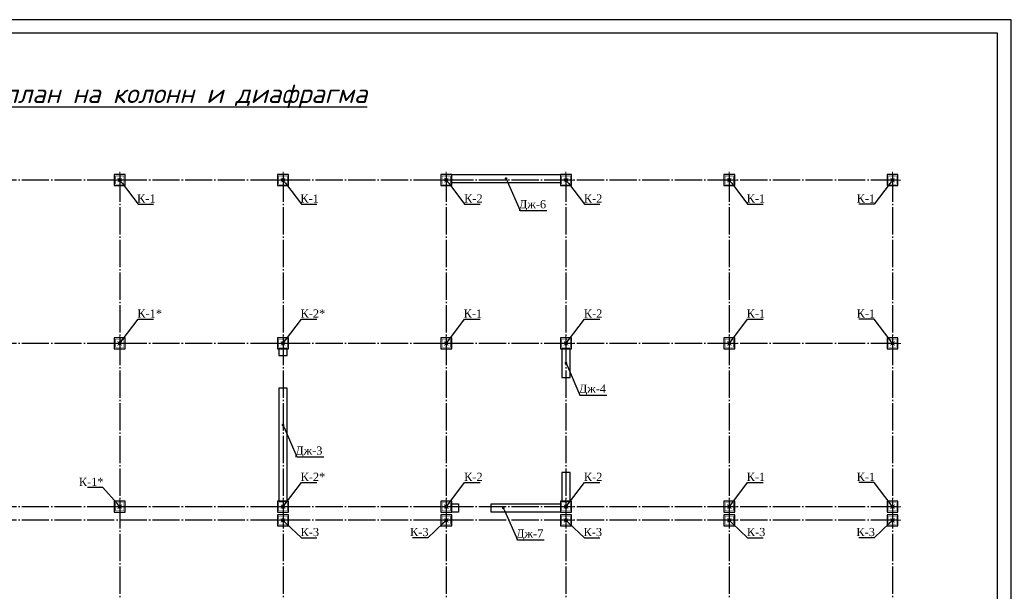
# Model space of a CAD drawing. Header units: millimetres. Extents: x -33345 to 4712671, y -3392 to 121473.
# Tile 994 of 1056: x 3902191 to 3938375, y 65501 to 86501. Entities that reach past the tile are written whole.
import ezdxf
from ezdxf import colors
from ezdxf.entities.mleader import LeaderData, LeaderLine
from ezdxf.math import Vec2, Vec3

# ---------------------------------------------------------------- set-up
doc = ezdxf.new("R2010")
doc.units = ezdxf.units.MM
doc.linetypes.add('CENTER2', pattern=[28.575, 19.05, -3.175, 3.175, -3.175])
doc.linetypes.add('ГОСТ 2.303 5', pattern=[24, 20, -1.5, 1, -1.5])
for name, color, linetype, lineweight in [('.', 7, 'Continuous', 15), ('0.25', 7, 'Continuous', 25), ('A _Devor rtt', 176, 'Continuous', 30)]:
    doc.layers.add(name, color=color, linetype=linetype, lineweight=lineweight)
doc.layers.add('00-Axes', color=1, linetype='CENTER2')
doc.styles.add('style2', font='times.ttf', dxfattribs={"height": 3})
doc.styles.add('Times New Roman', font='times.ttf')
doc.styles.add('X-U-RW-01$0$StyleROMANS', font='GOTHIC.TTF')
doc.styles.add('Констр', font='isocpeui.ttf')

# ---------------------------------------------------------------- blocks, each defined once
blk = doc.blocks.new('*U282')
at = {"layer": '0.25', "color": 5, "linetype": 'Continuous', "lineweight": 25, "ltscale": 100}
blk.add_lwpolyline([(-72619, 0), (0, 0), (0, 42000), (-72619, 42000), (-72619, 0)], dxfattribs=at)
at = {"layer": '0.25', "color": 7, "linetype": 'Continuous', "lineweight": 30, "ltscale": 100}
blk.add_lwpolyline([(-70619, 500), (-500, 500), (-500, 41500), (-70619, 41500), (-70619, 500)], dxfattribs=at)
blk = doc.blocks.new('column')
at = {"lineweight": 0}
for points in [[(-68, 56, -1), (-68, 86, -1)], [(68, 56, 1), (68, 86, 1)], [(-68, -56, 1), (-68, -86, 1)], [(68, -56, -1), (68, -86, -1)]]:
    blk.add_hatch(color=0, dxfattribs=at).paths.add_polyline_path(points)
at = {"color": 0, "lineweight": 0}
for p, q in [((0, 300), (0, -300)), ((300, 0), (-300, 0))]:
    blk.add_line(p, q, dxfattribs=at)
at = {"lineweight": 30}
blk.add_lwpolyline([(-200, 200), (200, 200), (200, -200), (-200, -200)], close=True, dxfattribs=at)
at = {"color": 0, "lineweight": 0, "const_width": 15}
blk.add_lwpolyline([(150, -150), (150, 150), (-150, 150), (-150, -150)], close=True, dxfattribs=at)
blk = doc.blocks.new('_Dot')
at = {"color": 0, "linetype": 'ByBlock', "lineweight": -2}
blk.add_line((-0.5, 0), (-1, 0), dxfattribs=at)
at = {"color": 0, "linetype": 'ByBlock', "const_width": 0.5}
blk.add_lwpolyline([(-0.25, 0, 1), (0.25, 0, 1)], format="xyb", close=True, dxfattribs=at)

msp = doc.modelspace()

# ---------------------------------------------------------------- linework, layer by layer
at = {"layer": '00-Axes', "color": 251, "linetype": 'ГОСТ 2.303 5', "ltscale": 50, "true_color": 0x636466, "elevation": -0.004}
for points in [[(3905867.346, 80810.219), (3905867.346, 57738.613)], [(3911867.346, 80810.219), (3911867.346, 57738.613)], [(3917867.346, 80810.219), (3917867.346, 57738.613)], [(3922267.346, 80810.219), (3922267.346, 57738.613)], [(3928267.346, 80810.219), (3928267.346, 57738.613)], [(3934267.346, 80810.219), (3934267.346, 57738.613)], [(3934467.346, 80610.219), (3869867.346, 80610.219)], [(3934467.346, 74610.219), (3869867.346, 74610.219)], [(3934467.346, 68610.219), (3869867.346, 68610.219)], [(3934467.346, 68110.219), (3870367.92, 68110.219), (3870258.165, 67998.298), (3869867.346, 67998.298)]]:
    msp.add_lwpolyline(points, dxfattribs=at)
at = {"layer": 'A _Devor rtt', "color": 244, "lineweight": 30, "ltscale": 10, "true_color": 0x991b1e, "elevation": -0.004}
for points in [[(3918067.346, 80810.219), (3922067.346, 80810.219), (3922067.346, 80510.219), (3918067.346, 80510.219)], [(3922417.346, 73360.219), (3922417.346, 74410.219), (3922117.346, 74410.219), (3922117.346, 73360.219)], [(3922117.346, 69860.219), (3922117.346, 68810.219), (3922417.346, 68810.219), (3922417.346, 69860.219)], [(3918317.346, 68410.219), (3918067.346, 68410.219), (3918067.346, 68710.219), (3918317.346, 68710.219)], [(3919517.346, 68710.219), (3922067.346, 68710.219), (3922067.346, 68410.219), (3919517.346, 68410.219)]]:
    msp.add_lwpolyline(points, close=True, dxfattribs=at)
for points in [[(3912017.346, 74160.219), (3912017.346, 74410.219), (3911717.346, 74410.219), (3911717.346, 74160.219), (3912017.346, 74160.219)], [(3911717.346, 72960.219), (3911717.346, 68810.219), (3912017.346, 68810.219), (3912017.346, 72960.219), (3911717.346, 72960.219)]]:
    msp.add_lwpolyline(points, dxfattribs=at)

# ---------------------------------------------------------------- block references
at = {"xscale": -1, "rotation": 270}
for p in [(3905867.346, 80610.219, -0.004), (3911867.346, 80610.219, -0.004), (3917867.346, 80610.219, -0.004), (3922267.346, 80610.219, -0.004), (3928267.346, 80610.219, -0.004), (3934267.346, 80610.219, -0.004), (3905867.346, 74610.219, -0.004), (3911867.346, 74610.219, -0.004), (3917867.346, 74610.219, -0.004), (3922267.346, 74610.219, -0.004), (3928267.346, 74610.219, -0.004), (3934267.346, 74610.219, -0.004), (3905867.346, 68610.219, -0.004), (3911867.346, 68610.219, -0.004), (3917867.346, 68610.219, -0.004), (3922267.346, 68610.219, -0.004), (3928267.346, 68610.219, -0.004), (3934267.346, 68610.219, -0.004), (3911867.346, 68110.219, -0.004), (3917867.346, 68110.219, -0.004), (3922267.346, 68110.219, -0.004), (3928267.346, 68110.219, -0.004), (3934267.346, 68110.219, -0.004)]:
    msp.add_blockref('column', p, dxfattribs=at)
at = {"layer": '0.25', "ltscale": 100, "transparency": 33554687}
msp.add_blockref('*U282', (3938625.317, 44501.326), dxfattribs=at)

# ---------------------------------------------------------------- texts
at = {"layer": '.', "char_height": 300, "attachment_point": 1, "style": 'X-U-RW-01$0$StyleROMANS'}
for s, insert, width in [('\\pi1269.0585;{\\LАрматурная сетка СГ-1\\P\\pi288.19514;}(разработана на 1 пог.м. длины)', (3758878.772, 71756.199, -2718483), 7399.29987), ('\\pi1358.97214;{\\LАрматурная сетка СГ-2\\P\\pi418.08158;}(разработана на 1 пог.м. длины)', (3775335.782, 71495.041, -2718483), 7659.07275)]:
    msp.add_mtext(s, dxfattribs=dict(at, insert=insert, width=width))
at = {"ltscale": 20, "insert": (3903623.191, 83694.615, -1359241.5), "char_height": 700, "width": 27516.15851, "attachment_point": 5, "style": 'Констр'}
msp.add_mtext('{\\L\\C0;Схема \\C7;расположения \\C0;план на колонн и диафрагма  }', dxfattribs=at)

# ---------------------------------------------------------------- leaders
at = {"color": 244, "true_color": 0x991b1e}
ml = msp.add_multileader_mtext('Standard', dxfattribs=at)
ml.set_content('{\\C244;\\c1973145;Дж-6}', color=6, style='style2')
ml.set_leader_properties()
ml.set_arrow_properties(name='DOT')
ml.build(insert=Vec2(0, 0))
ml.multileader.update_dxf_attribs({"text_left_attachment_type": 6, "text_right_attachment_type": 6, "dogleg_length": 0.36, "arrow_head_size": 100})
ctx = ml.context
ctx.base_point, ctx.char_height, ctx.arrow_head_size, ctx.plane_origin = Vec3(3920580.208, 79488.087, -0.004), 300, 100, Vec3(3927881.95, 76628.674, -0.004)
ctx.left_attachment, ctx.right_attachment, ctx.text_align_type = 6, 6, 2
notes = []
notes.append((ctx, [(0, (1, 1, 0), (3920579.848, 79488.087, -0.004), (1, 0), 0.36, [(1, [(3920067.346, 80660.219, -0.004)], 0, [])])]))
ctx.mtext.insert, ctx.mtext.width, ctx.mtext.alignment, ctx.mtext.flow_direction = Vec3(3921536.714, 79872.441, -0.004), 1415.40904, 3, 5
ml = msp.add_multileader_mtext('Standard')
ml.set_content('\\pxt11;К-1', color=256, style='Times New Roman')
ml.set_leader_properties()
ml.set_arrow_properties(name='DOT')
ml.build(insert=Vec2(0, 0))
ml.multileader.update_dxf_attribs({"has_dogleg": 0, "text_left_attachment_type": 6, "text_right_attachment_type": 6, "dogleg_length": 0.36, "arrow_head_size": 150})
ctx = ml.context
ctx.base_point, ctx.char_height, ctx.arrow_head_size, ctx.plane_origin = Vec3(3906542.099, 79723.54, -0.004), 300, 150, Vec3(3902932.326, 84219.634, -0.004)
ctx.left_attachment, ctx.right_attachment, ctx.text_align_type = 6, 6, 1
notes.append((ctx, [(0, (1, 1, 0), (3906541.739, 79723.54, -0.004), (1, 0), 0.36, [(1, [(3905867.346, 80610.219, -0.004)], 0, [])])]))
ctx.mtext.insert, ctx.mtext.width, ctx.mtext.alignment, ctx.mtext.flow_direction = Vec3(3906845.289, 80083.54, -0.004), 558.68226, 2, 5
ml = msp.add_multileader_mtext('Standard')
ml.set_content('\\pxt11;К-1', color=256, style='Times New Roman')
ml.set_leader_properties()
ml.set_arrow_properties(name='DOT')
ml.build(insert=Vec2(0, 0))
ml.multileader.update_dxf_attribs({"has_dogleg": 0, "text_left_attachment_type": 6, "text_right_attachment_type": 6, "dogleg_length": 0.36, "arrow_head_size": 150})
ctx = ml.context
ctx.base_point, ctx.char_height, ctx.arrow_head_size, ctx.plane_origin = Vec3(3912542.099, 79723.54, -0.004), 300, 150, Vec3(3908932.326, 84219.634, -0.004)
ctx.left_attachment, ctx.right_attachment, ctx.text_align_type = 6, 6, 1
notes.append((ctx, [(0, (1, 1, 0), (3912541.739, 79723.54, -0.004), (1, 0), 0.36, [(1, [(3911867.346, 80610.219, -0.004)], 0, [])])]))
ctx.mtext.insert, ctx.mtext.width, ctx.mtext.alignment, ctx.mtext.flow_direction = Vec3(3912845.289, 80083.54, -0.004), 558.68226, 2, 5
ml = msp.add_multileader_mtext('Standard')
ml.set_content('\\pxt11;К-2', color=256, style='Times New Roman')
ml.set_leader_properties()
ml.set_arrow_properties(name='DOT')
ml.build(insert=Vec2(0, 0))
ml.multileader.update_dxf_attribs({"has_dogleg": 0, "text_left_attachment_type": 6, "text_right_attachment_type": 6, "dogleg_length": 0.36, "arrow_head_size": 150})
ctx = ml.context
ctx.base_point, ctx.char_height, ctx.arrow_head_size, ctx.plane_origin = Vec3(3918542.099, 79723.54, -0.004), 300, 150, Vec3(3914932.326, 84219.634, -0.004)
ctx.left_attachment, ctx.right_attachment, ctx.text_align_type = 6, 6, 1
notes.append((ctx, [(0, (1, 1, 0), (3918541.739, 79723.54, -0.004), (1, 0), 0.36, [(1, [(3917867.346, 80610.219, -0.004)], 0, [])])]))
ctx.mtext.insert, ctx.mtext.width, ctx.mtext.alignment, ctx.mtext.flow_direction = Vec3(3918863.133, 80083.54, -0.004), 558.68226, 2, 5
ml = msp.add_multileader_mtext('Standard')
ml.set_content('\\pxt11;К-2', color=256, style='Times New Roman')
ml.set_leader_properties()
ml.set_arrow_properties(name='DOT')
ml.build(insert=Vec2(0, 0))
ml.multileader.update_dxf_attribs({"has_dogleg": 0, "text_left_attachment_type": 6, "text_right_attachment_type": 6, "dogleg_length": 0.36, "arrow_head_size": 150})
ctx = ml.context
ctx.base_point, ctx.char_height, ctx.arrow_head_size, ctx.plane_origin = Vec3(3922942.099, 79723.54, -0.004), 300, 150, Vec3(3919332.326, 84219.634, -0.004)
ctx.left_attachment, ctx.right_attachment, ctx.text_align_type = 6, 6, 1
notes.append((ctx, [(0, (1, 1, 0), (3922941.739, 79723.54, -0.004), (1, 0), 0.36, [(1, [(3922267.346, 80610.219, -0.004)], 0, [])])]))
ctx.mtext.insert, ctx.mtext.width, ctx.mtext.alignment, ctx.mtext.flow_direction = Vec3(3923263.133, 80083.54, -0.004), 558.68226, 2, 5
ml = msp.add_multileader_mtext('Standard')
ml.set_content('\\pxt11;К-1', color=256, style='Times New Roman')
ml.set_leader_properties()
ml.set_arrow_properties(name='DOT')
ml.build(insert=Vec2(0, 0))
ml.multileader.update_dxf_attribs({"has_dogleg": 0, "text_left_attachment_type": 6, "text_right_attachment_type": 6, "dogleg_length": 0.36, "arrow_head_size": 150})
ctx = ml.context
ctx.base_point, ctx.char_height, ctx.arrow_head_size, ctx.plane_origin = Vec3(3928942.099, 79723.54, -0.004), 300, 150, Vec3(3925332.326, 84219.634, -0.004)
ctx.left_attachment, ctx.right_attachment, ctx.text_align_type = 6, 6, 1
notes.append((ctx, [(0, (1, 1, 0), (3928941.739, 79723.54, -0.004), (1, 0), 0.36, [(1, [(3928267.346, 80610.219, -0.004)], 0, [])])]))
ctx.mtext.insert, ctx.mtext.width, ctx.mtext.alignment, ctx.mtext.flow_direction = Vec3(3929245.289, 80083.54, -0.004), 558.68226, 2, 5
ml = msp.add_multileader_mtext('Standard')
ml.set_content('\\pxt11;К-1', color=256, style='Times New Roman')
ml.set_leader_properties()
ml.set_arrow_properties(name='DOT')
ml.build(insert=Vec2(0, 0))
ml.multileader.update_dxf_attribs({"has_dogleg": 0, "text_left_attachment_type": 6, "text_right_attachment_type": 6, "dogleg_length": 0.36, "arrow_head_size": 150})
ctx = ml.context
ctx.base_point, ctx.char_height, ctx.arrow_head_size, ctx.plane_origin = Vec3(3932986.214, 79723.54, -0.004), 300, 150, Vec3(3937202.367, 84219.634, -0.004)
ctx.left_attachment, ctx.right_attachment, ctx.text_align_type = 6, 6, 1
notes.append((ctx, [(0, (1, 1, 0), (3933592.954, 79723.54, -0.004), (-1, 0), 0.36, [(1, [(3934267.346, 80610.219, -0.004)], 0, [])])]))
ctx.mtext.insert, ctx.mtext.width, ctx.mtext.alignment, ctx.mtext.flow_direction = Vec3(3933289.404, 80083.54, -0.004), 558.68226, 2, 5
ml = msp.add_multileader_mtext('Standard')
ml.set_content('\\pxt11;К-1*', color=256, style='Times New Roman')
ml.set_leader_properties()
ml.set_arrow_properties(name='DOT')
ml.build(insert=Vec2(0, 0))
ml.multileader.update_dxf_attribs({"has_dogleg": 0, "text_left_attachment_type": 6, "text_right_attachment_type": 6, "dogleg_length": 0.36, "arrow_head_size": 150})
ctx = ml.context
ctx.base_point, ctx.char_height, ctx.arrow_head_size, ctx.plane_origin = Vec3(3906542.099, 75496.898, -0.004), 300, 150, Vec3(3902932.326, 71000.804, -0.004)
ctx.left_attachment, ctx.right_attachment, ctx.text_align_type = 6, 6, 1
notes.append((ctx, [(0, (1, 1, 0), (3906541.739, 75496.898, -0.004), (1, 0), 0.36, [(1, [(3905867.346, 74610.219, -0.004)], 0, [])])]))
ctx.mtext.insert, ctx.mtext.width, ctx.mtext.alignment, ctx.mtext.flow_direction = Vec3(3906967.495, 75856.898, -0.004), 558.68226, 2, 5
ml = msp.add_multileader_mtext('Standard')
ml.set_content('\\pxt11;К-2*', color=256, style='Times New Roman')
ml.set_leader_properties()
ml.set_arrow_properties(name='DOT')
ml.build(insert=Vec2(0, 0))
ml.multileader.update_dxf_attribs({"has_dogleg": 0, "text_left_attachment_type": 6, "text_right_attachment_type": 6, "dogleg_length": 0.36, "arrow_head_size": 150})
ctx = ml.context
ctx.base_point, ctx.char_height, ctx.arrow_head_size, ctx.plane_origin = Vec3(3912542.099, 75496.898, -0.004), 300, 150, Vec3(3908932.326, 71000.804, -0.004)
ctx.left_attachment, ctx.right_attachment, ctx.text_align_type = 6, 6, 1
notes.append((ctx, [(0, (1, 1, 0), (3912541.739, 75496.898, -0.004), (1, 0), 0.36, [(1, [(3911867.346, 74610.219, -0.004)], 0, [])])]))
ctx.mtext.insert, ctx.mtext.width, ctx.mtext.alignment, ctx.mtext.flow_direction = Vec3(3912967.495, 75856.898, -0.004), 558.68226, 2, 5
ml = msp.add_multileader_mtext('Standard')
ml.set_content('\\pxt11;К-1', color=256, style='Times New Roman')
ml.set_leader_properties()
ml.set_arrow_properties(name='DOT')
ml.build(insert=Vec2(0, 0))
ml.multileader.update_dxf_attribs({"has_dogleg": 0, "text_left_attachment_type": 6, "text_right_attachment_type": 6, "dogleg_length": 0.36, "arrow_head_size": 150})
ctx = ml.context
ctx.base_point, ctx.char_height, ctx.arrow_head_size, ctx.plane_origin = Vec3(3918542.099, 75496.898, -0.004), 300, 150, Vec3(3914932.326, 71000.804, -0.004)
ctx.left_attachment, ctx.right_attachment, ctx.text_align_type = 6, 6, 1
notes.append((ctx, [(0, (1, 1, 0), (3918541.739, 75496.898, -0.004), (1, 0), 0.36, [(1, [(3917867.346, 74610.219, -0.004)], 0, [])])]))
ctx.mtext.insert, ctx.mtext.width, ctx.mtext.alignment, ctx.mtext.flow_direction = Vec3(3918845.289, 75856.898, -0.004), 558.68226, 2, 5
ml = msp.add_multileader_mtext('Standard')
ml.set_content('\\pxt11;К-2', color=256, style='Times New Roman')
ml.set_leader_properties()
ml.set_arrow_properties(name='DOT')
ml.build(insert=Vec2(0, 0))
ml.multileader.update_dxf_attribs({"has_dogleg": 0, "text_left_attachment_type": 6, "text_right_attachment_type": 6, "dogleg_length": 0.36, "arrow_head_size": 150})
ctx = ml.context
ctx.base_point, ctx.char_height, ctx.arrow_head_size, ctx.plane_origin = Vec3(3922942.099, 75496.898, -0.004), 300, 150, Vec3(3919332.326, 71000.804, -0.004)
ctx.left_attachment, ctx.right_attachment, ctx.text_align_type = 6, 6, 1
notes.append((ctx, [(0, (1, 1, 0), (3922941.739, 75496.898, -0.004), (1, 0), 0.36, [(1, [(3922267.346, 74610.219, -0.004)], 0, [])])]))
ctx.mtext.insert, ctx.mtext.width, ctx.mtext.alignment, ctx.mtext.flow_direction = Vec3(3923263.133, 75856.898, -0.004), 558.68226, 2, 5
ml = msp.add_multileader_mtext('Standard')
ml.set_content('\\pxt11;К-1', color=256, style='Times New Roman')
ml.set_leader_properties()
ml.set_arrow_properties(name='DOT')
ml.build(insert=Vec2(0, 0))
ml.multileader.update_dxf_attribs({"has_dogleg": 0, "text_left_attachment_type": 6, "text_right_attachment_type": 6, "dogleg_length": 0.36, "arrow_head_size": 150})
ctx = ml.context
ctx.base_point, ctx.char_height, ctx.arrow_head_size, ctx.plane_origin = Vec3(3928942.099, 75496.898, -0.004), 300, 150, Vec3(3925332.326, 71000.804, -0.004)
ctx.left_attachment, ctx.right_attachment, ctx.text_align_type = 6, 6, 1
notes.append((ctx, [(0, (1, 1, 0), (3928941.739, 75496.898, -0.004), (1, 0), 0.36, [(1, [(3928267.346, 74610.219, -0.004)], 0, [])])]))
ctx.mtext.insert, ctx.mtext.width, ctx.mtext.alignment, ctx.mtext.flow_direction = Vec3(3929245.289, 75856.898, -0.004), 558.68226, 2, 5
ml = msp.add_multileader_mtext('Standard')
ml.set_content('\\pxt11;К-1', color=256, style='Times New Roman')
ml.set_leader_properties()
ml.set_arrow_properties(name='DOT')
ml.build(insert=Vec2(0, 0))
ml.multileader.update_dxf_attribs({"has_dogleg": 0, "text_left_attachment_type": 6, "text_right_attachment_type": 6, "dogleg_length": 0.36, "arrow_head_size": 150})
ctx = ml.context
ctx.base_point, ctx.char_height, ctx.arrow_head_size, ctx.plane_origin = Vec3(3932986.214, 75496.898, -0.004), 300, 150, Vec3(3937202.367, 71000.804, -0.004)
ctx.left_attachment, ctx.right_attachment, ctx.text_align_type = 6, 6, 1
notes.append((ctx, [(0, (1, 1, 0), (3933592.954, 75496.898, -0.004), (-1, 0), 0.36, [(1, [(3934267.346, 74610.219, -0.004)], 0, [])])]))
ctx.mtext.insert, ctx.mtext.width, ctx.mtext.alignment, ctx.mtext.flow_direction = Vec3(3933289.404, 75856.898, -0.004), 558.68226, 2, 5
ml = msp.add_multileader_mtext('Standard', dxfattribs=at)
ml.set_content('{\\C244;\\c1973145;Дж-4}', color=6, style='style2')
ml.set_leader_properties()
ml.set_arrow_properties(name='DOT')
ml.build(insert=Vec2(0, 0))
ml.multileader.update_dxf_attribs({"text_left_attachment_type": 6, "text_right_attachment_type": 6, "dogleg_length": 0.36, "arrow_head_size": 100})
ctx = ml.context
ctx.base_point, ctx.char_height, ctx.arrow_head_size, ctx.plane_origin = Vec3(3922780.208, 72713.087, -0.004), 300, 100, Vec3(3930081.95, 69853.674, -0.004)
ctx.left_attachment, ctx.right_attachment, ctx.text_align_type = 6, 6, 2
notes.append((ctx, [(0, (1, 1, 0), (3922779.848, 72713.087, -0.004), (1, 0), 0.36, [(1, [(3922267.346, 73885.219, -0.004)], 0, [])])]))
ctx.mtext.insert, ctx.mtext.width, ctx.mtext.alignment, ctx.mtext.flow_direction = Vec3(3923738.445, 73097.441, -0.004), 1415.40904, 3, 5
ml = msp.add_multileader_mtext('Standard', dxfattribs=at)
ml.set_content('{\\C244;\\c1973145;Дж-3}', color=6, style='style2')
ml.set_leader_properties()
ml.set_arrow_properties(name='DOT')
ml.build(insert=Vec2(0, 0))
ml.multileader.update_dxf_attribs({"text_left_attachment_type": 6, "text_right_attachment_type": 6, "dogleg_length": 0.36, "arrow_head_size": 100})
ctx = ml.context
ctx.base_point, ctx.char_height, ctx.arrow_head_size, ctx.plane_origin = Vec3(3912380.208, 70438.087, -0.004), 300, 100, Vec3(3919681.95, 67578.674, -0.004)
ctx.left_attachment, ctx.right_attachment, ctx.text_align_type = 6, 6, 2
notes.append((ctx, [(0, (1, 1, 0), (3912379.848, 70438.087, -0.004), (1, 0), 0.36, [(1, [(3911867.346, 71610.219, -0.004)], 0, [])])]))
ctx.mtext.insert, ctx.mtext.width, ctx.mtext.alignment, ctx.mtext.flow_direction = Vec3(3913317.032, 70822.441, -0.004), 1415.40904, 3, 5
ml = msp.add_multileader_mtext('Standard')
ml.set_content('\\pxt11;К-2*', color=256, style='Times New Roman')
ml.set_leader_properties()
ml.set_arrow_properties(name='DOT')
ml.build(insert=Vec2(0, 0))
ml.multileader.update_dxf_attribs({"has_dogleg": 0, "text_left_attachment_type": 6, "text_right_attachment_type": 6, "dogleg_length": 0.36, "arrow_head_size": 150})
ctx = ml.context
ctx.base_point, ctx.char_height, ctx.arrow_head_size, ctx.plane_origin = Vec3(3912542.099, 69496.898, -0.004), 300, 150, Vec3(3908932.326, 65000.804, -0.004)
ctx.left_attachment, ctx.right_attachment, ctx.text_align_type = 6, 6, 1
notes.append((ctx, [(0, (1, 1, 0), (3912541.739, 69496.898, -0.004), (1, 0), 0.36, [(1, [(3911867.346, 68610.219, -0.004)], 0, [])])]))
ctx.mtext.insert, ctx.mtext.width, ctx.mtext.alignment, ctx.mtext.flow_direction = Vec3(3912967.495, 69856.898, -0.004), 558.68226, 2, 5
ml = msp.add_multileader_mtext('Standard')
ml.set_content('\\pxt11;К-2', color=256, style='Times New Roman')
ml.set_leader_properties()
ml.set_arrow_properties(name='DOT')
ml.build(insert=Vec2(0, 0))
ml.multileader.update_dxf_attribs({"has_dogleg": 0, "text_left_attachment_type": 6, "text_right_attachment_type": 6, "dogleg_length": 0.36, "arrow_head_size": 150})
ctx = ml.context
ctx.base_point, ctx.char_height, ctx.arrow_head_size, ctx.plane_origin = Vec3(3918542.099, 69496.898, -0.004), 300, 150, Vec3(3914932.326, 65000.804, -0.004)
ctx.left_attachment, ctx.right_attachment, ctx.text_align_type = 6, 6, 1
notes.append((ctx, [(0, (1, 1, 0), (3918541.739, 69496.898, -0.004), (1, 0), 0.36, [(1, [(3917867.346, 68610.219, -0.004)], 0, [])])]))
ctx.mtext.insert, ctx.mtext.width, ctx.mtext.alignment, ctx.mtext.flow_direction = Vec3(3918863.133, 69856.898, -0.004), 558.68226, 2, 5
ml = msp.add_multileader_mtext('Standard')
ml.set_content('\\pxt11;К-2', color=256, style='Times New Roman')
ml.set_leader_properties()
ml.set_arrow_properties(name='DOT')
ml.build(insert=Vec2(0, 0))
ml.multileader.update_dxf_attribs({"has_dogleg": 0, "text_left_attachment_type": 6, "text_right_attachment_type": 6, "dogleg_length": 0.36, "arrow_head_size": 150})
ctx = ml.context
ctx.base_point, ctx.char_height, ctx.arrow_head_size, ctx.plane_origin = Vec3(3922942.099, 69496.898, -0.004), 300, 150, Vec3(3919332.326, 65000.804, -0.004)
ctx.left_attachment, ctx.right_attachment, ctx.text_align_type = 6, 6, 1
notes.append((ctx, [(0, (1, 1, 0), (3922941.739, 69496.898, -0.004), (1, 0), 0.36, [(1, [(3922267.346, 68610.219, -0.004)], 0, [])])]))
ctx.mtext.insert, ctx.mtext.width, ctx.mtext.alignment, ctx.mtext.flow_direction = Vec3(3923263.133, 69856.898, -0.004), 558.68226, 2, 5
ml = msp.add_multileader_mtext('Standard')
ml.set_content('\\pxt11;К-1', color=256, style='Times New Roman')
ml.set_leader_properties()
ml.set_arrow_properties(name='DOT')
ml.build(insert=Vec2(0, 0))
ml.multileader.update_dxf_attribs({"has_dogleg": 0, "text_left_attachment_type": 6, "text_right_attachment_type": 6, "dogleg_length": 0.36, "arrow_head_size": 150})
ctx = ml.context
ctx.base_point, ctx.char_height, ctx.arrow_head_size, ctx.plane_origin = Vec3(3928942.099, 69496.898, -0.004), 300, 150, Vec3(3925332.326, 65000.804, -0.004)
ctx.left_attachment, ctx.right_attachment, ctx.text_align_type = 6, 6, 1
notes.append((ctx, [(0, (1, 1, 0), (3928941.739, 69496.898, -0.004), (1, 0), 0.36, [(1, [(3928267.346, 68610.219, -0.004)], 0, [])])]))
ctx.mtext.insert, ctx.mtext.width, ctx.mtext.alignment, ctx.mtext.flow_direction = Vec3(3929245.289, 69856.898, -0.004), 558.68226, 2, 5
ml = msp.add_multileader_mtext('Standard')
ml.set_content('\\pxt11;К-1', color=256, style='Times New Roman')
ml.set_leader_properties()
ml.set_arrow_properties(name='DOT')
ml.build(insert=Vec2(0, 0))
ml.multileader.update_dxf_attribs({"has_dogleg": 0, "text_left_attachment_type": 6, "text_right_attachment_type": 6, "dogleg_length": 0.36, "arrow_head_size": 150})
ctx = ml.context
ctx.base_point, ctx.char_height, ctx.arrow_head_size, ctx.plane_origin = Vec3(3932986.214, 69496.898, -0.004), 300, 150, Vec3(3937202.367, 65000.804, -0.004)
ctx.left_attachment, ctx.right_attachment, ctx.text_align_type = 6, 6, 1
notes.append((ctx, [(0, (1, 1, 0), (3933592.954, 69496.898, -0.004), (-1, 0), 0.36, [(1, [(3934267.346, 68610.219, -0.004)], 0, [])])]))
ctx.mtext.insert, ctx.mtext.width, ctx.mtext.alignment, ctx.mtext.flow_direction = Vec3(3933289.404, 69856.898, -0.004), 558.68226, 2, 5
ml = msp.add_multileader_mtext('Standard')
ml.set_content('\\pxt11;К-1*', color=256, style='Times New Roman')
ml.set_leader_properties()
ml.set_arrow_properties(name='DOT')
ml.build(insert=Vec2(0, 0))
ml.multileader.update_dxf_attribs({"has_dogleg": 0, "text_left_attachment_type": 6, "text_right_attachment_type": 6, "dogleg_length": 0.36, "arrow_head_size": 150})
ctx = ml.context
ctx.base_point, ctx.char_height, ctx.arrow_head_size, ctx.plane_origin = Vec3(3904393.61, 69312.449, -0.004), 300, 150, Vec3(3902932.326, 65000.804, -0.004)
ctx.left_attachment, ctx.right_attachment, ctx.text_align_type = 6, 6, 1
notes.append((ctx, [(1, (1, 1, 0), (3905244.762, 69312.449, -0.004), (-1, 0), 0.36, [(1, [(3905867.346, 68610.219, -0.004)], 0, [])])]))
ctx.mtext.insert, ctx.mtext.width, ctx.mtext.alignment, ctx.mtext.flow_direction = Vec3(3904819.006, 69672.449, -0.004), 558.68226, 2, 5
ml = msp.add_multileader_mtext('Standard', dxfattribs=at)
ml.set_content('{\\C244;\\c1973145;Дж-7}', color=6, style='style2')
ml.set_leader_properties()
ml.set_arrow_properties(name='DOT')
ml.build(insert=Vec2(0, 0))
ml.multileader.update_dxf_attribs({"text_left_attachment_type": 6, "text_right_attachment_type": 6, "dogleg_length": 0.36, "arrow_head_size": 100})
ctx = ml.context
ctx.base_point, ctx.char_height, ctx.arrow_head_size, ctx.plane_origin = Vec3(3920479.438, 67388.087, -0.004), 300, 100, Vec3(3927781.18, 64528.674, -0.004)
ctx.left_attachment, ctx.right_attachment, ctx.text_align_type = 6, 6, 2
notes.append((ctx, [(0, (1, 1, 0), (3920479.078, 67388.087, -0.004), (1, 0), 0.36, [(1, [(3919966.576, 68560.219, -0.004)], 0, [])])]))
ctx.mtext.insert, ctx.mtext.width, ctx.mtext.alignment, ctx.mtext.flow_direction = Vec3(3921433.349, 67772.441, -0.004), 1415.40904, 3, 5
ml = msp.add_multileader_mtext('Standard')
ml.set_content('\\pxt11;К-3', color=256, style='Times New Roman')
ml.set_leader_properties()
ml.set_arrow_properties(name='DOT')
ml.build(insert=Vec2(0, 0))
ml.multileader.update_dxf_attribs({"has_dogleg": 0, "text_left_attachment_type": 6, "text_right_attachment_type": 6, "dogleg_length": 0.36, "arrow_head_size": 150})
ctx = ml.context
ctx.base_point, ctx.char_height, ctx.arrow_head_size, ctx.plane_origin = Vec3(3912542.099, 67469.814, -0.004), 300, 150, Vec3(3908932.326, 71719.634, -0.004)
ctx.left_attachment, ctx.right_attachment, ctx.text_align_type = 6, 6, 1
notes.append((ctx, [(0, (1, 1, 0), (3912541.739, 67469.814, -0.004), (1, 0), 0.36, [(1, [(3911867.346, 68110.219, -0.004)], 0, [])])]))
ctx.mtext.insert, ctx.mtext.width, ctx.mtext.alignment, ctx.mtext.flow_direction = Vec3(3912853.94, 67829.814, -0.004), 558.68226, 2, 5
ml = msp.add_multileader_mtext('Standard')
ml.set_content('\\pxt11;К-3', color=256, style='Times New Roman')
ml.set_leader_properties()
ml.set_arrow_properties(name='DOT')
ml.build(insert=Vec2(0, 0))
ml.multileader.update_dxf_attribs({"has_dogleg": 0, "text_left_attachment_type": 6, "text_right_attachment_type": 6, "dogleg_length": 0.36, "arrow_head_size": 150})
ctx = ml.context
ctx.base_point, ctx.char_height, ctx.arrow_head_size, ctx.plane_origin = Vec3(3916565.03, 67469.814, -0.004), 300, 150, Vec3(3914932.326, 71719.634, -0.004)
ctx.left_attachment, ctx.right_attachment, ctx.text_align_type = 6, 6, 1
notes.append((ctx, [(1, (1, 1, 0), (3917189.072, 67469.814, -0.004), (-1, 0), 0.36, [(1, [(3917867.346, 68110.219, -0.004)], 0, [])])]))
ctx.mtext.insert, ctx.mtext.width, ctx.mtext.alignment, ctx.mtext.flow_direction = Vec3(3916876.871, 67829.814, -0.004), 558.68226, 2, 5
ml = msp.add_multileader_mtext('Standard')
ml.set_content('\\pxt11;К-3', color=256, style='Times New Roman')
ml.set_leader_properties()
ml.set_arrow_properties(name='DOT')
ml.build(insert=Vec2(0, 0))
ml.multileader.update_dxf_attribs({"has_dogleg": 0, "text_left_attachment_type": 6, "text_right_attachment_type": 6, "dogleg_length": 0.36, "arrow_head_size": 150})
ctx = ml.context
ctx.base_point, ctx.char_height, ctx.arrow_head_size, ctx.plane_origin = Vec3(3922942.099, 67469.814, -0.004), 300, 150, Vec3(3919332.326, 71719.634, -0.004)
ctx.left_attachment, ctx.right_attachment, ctx.text_align_type = 6, 6, 1
notes.append((ctx, [(0, (1, 1, 0), (3922941.739, 67469.814, -0.004), (1, 0), 0.36, [(1, [(3922267.346, 68110.219, -0.004)], 0, [])])]))
ctx.mtext.insert, ctx.mtext.width, ctx.mtext.alignment, ctx.mtext.flow_direction = Vec3(3923253.94, 67829.814, -0.004), 558.68226, 2, 5
ml = msp.add_multileader_mtext('Standard')
ml.set_content('\\pxt11;К-3', color=256, style='Times New Roman')
ml.set_leader_properties()
ml.set_arrow_properties(name='DOT')
ml.build(insert=Vec2(0, 0))
ml.multileader.update_dxf_attribs({"has_dogleg": 0, "text_left_attachment_type": 6, "text_right_attachment_type": 6, "dogleg_length": 0.36, "arrow_head_size": 150})
ctx = ml.context
ctx.base_point, ctx.char_height, ctx.arrow_head_size, ctx.plane_origin = Vec3(3928942.099, 67469.814, -0.004), 300, 150, Vec3(3925332.326, 71719.634, -0.004)
ctx.left_attachment, ctx.right_attachment, ctx.text_align_type = 6, 6, 1
notes.append((ctx, [(0, (1, 1, 0), (3928941.739, 67469.814, -0.004), (1, 0), 0.36, [(1, [(3928267.346, 68110.219, -0.004)], 0, [])])]))
ctx.mtext.insert, ctx.mtext.width, ctx.mtext.alignment, ctx.mtext.flow_direction = Vec3(3929253.94, 67829.814, -0.004), 558.68226, 2, 5
ml = msp.add_multileader_mtext('Standard')
ml.set_content('\\pxt11;К-3', color=256, style='Times New Roman')
ml.set_leader_properties()
ml.set_arrow_properties(name='DOT')
ml.build(insert=Vec2(0, 0))
ml.multileader.update_dxf_attribs({"has_dogleg": 0, "text_left_attachment_type": 6, "text_right_attachment_type": 6, "dogleg_length": 0.36, "arrow_head_size": 150})
ctx = ml.context
ctx.base_point, ctx.char_height, ctx.arrow_head_size, ctx.plane_origin = Vec3(3932968.911, 67469.814, -0.004), 300, 150, Vec3(3937202.367, 71719.634, -0.004)
ctx.left_attachment, ctx.right_attachment, ctx.text_align_type = 6, 6, 1
notes.append((ctx, [(0, (1, 1, 0), (3933592.954, 67469.814, -0.004), (-1, 0), 0.36, [(1, [(3934267.346, 68110.219, -0.004)], 0, [])])]))
ctx.mtext.insert, ctx.mtext.width, ctx.mtext.alignment, ctx.mtext.flow_direction = Vec3(3933280.752, 67829.814, -0.004), 558.68226, 2, 5
for ctx, leaders in notes:
    for number, flags, end, landing, length, lines in leaders:
        leader = LeaderData()
        leader.index, (leader.has_last_leader_line, leader.has_dogleg_vector, leader.attachment_direction) = number, flags
        leader.last_leader_point, leader.dogleg_vector, leader.dogleg_length = Vec3(end), Vec3(landing), length
        for number, points, colour, breaks in lines:
            line = LeaderLine()
            line.index, line.vertices, line.color, line.breaks = number, Vec3.list(points), colors.encode_raw_color(colour), breaks
            leader.lines.append(line)
        ctx.leaders.append(leader)

doc.saveas('drawing.dxf')
